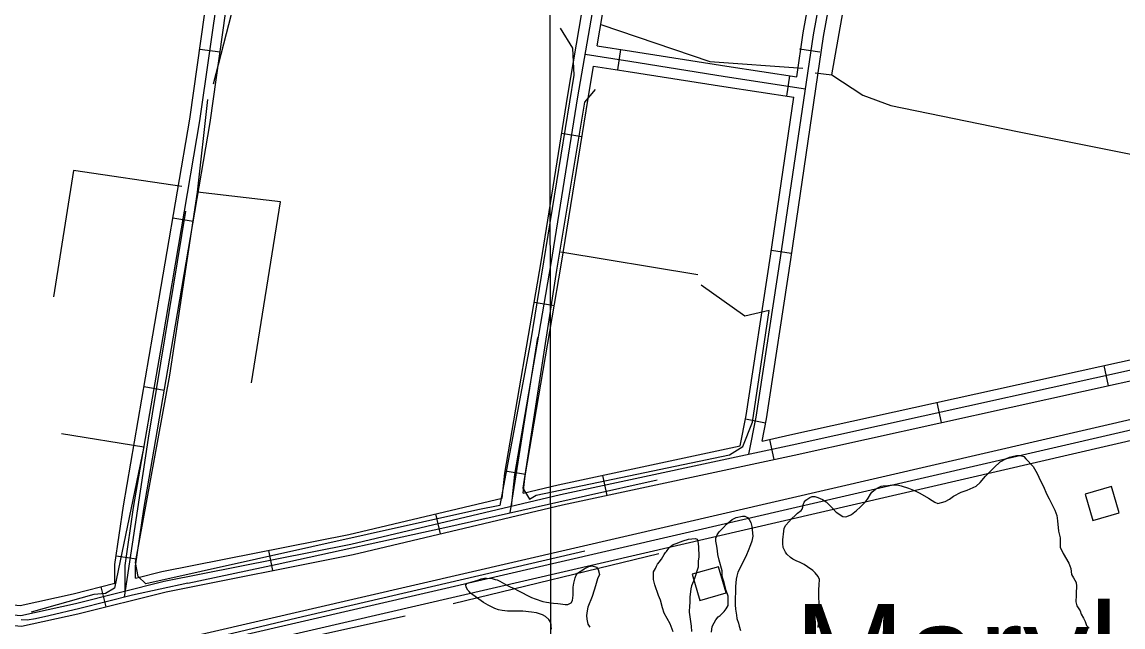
# Model space of a CAD drawing. Extents: x 3313442 to 3351311, y 721974 to 747360.
# Drawn here: x 3327283 to 3328891, y 742600 to 743483 of the extents above; entities that cross this region are included whole.
import ezdxf

# ---------------------------------------------------------------- set-up
doc = ezdxf.new("R2010")
doc.units = 0
for name, color, linetype in [('V-BLDG-OTLN', 7, 'Continuous'), ('V-DTCH-CNTR', 7, 'Continuous'), ('V-GRID-MAJR', 7, 'Continuous'), ('V-ROAD-CNTR', 7, 'Continuous'), ('V-SITE-VEGE', 7, 'Continuous'), ('V-TOPO-GNAM-IDEN', 7, 'Continuous'), ('V-TOPO-SHOR', 7, 'Continuous')]:
    doc.layers.add(name, color=color, linetype=linetype)

msp = doc.modelspace()

# ---------------------------------------------------------------- linework, layer by layer
at = {"layer": 'V-BLDG-OTLN'}
for points in [[(3328874.36021385, 742804.6163636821), (3328835.9582906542, 742793.42238607), (3328847.152268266, 742755.020462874), (3328885.553191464, 742766.2144404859)], [(3328299.9143627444, 742687.6285976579), (3328261.512439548, 742676.4346200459), (3328272.70641716, 742638.0326968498), (3328311.1073403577, 742649.2266744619)]]:
    msp.add_lwpolyline(points, close=True, dxfattribs=at)
at = {"layer": 'V-DTCH-CNTR'}
msp.add_line((3327995.541, 742766.2880000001), (3328036.0500000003, 743022.546), dxfattribs=at)
for points in [[(3327521.324, 743206.954), (3327466.616, 742875.307), (3327431.98, 742643.125)], [(3327524.785, 742663.478), (3327655.165, 742691.438), (3327900.444, 742744.954), (3328105.737, 742791.012), (3328210.64, 742814.508)], [(3327524.785, 742663.478), (3327444.074, 742646.171), (3327366.954, 742626.746), (3327321.724, 742616.057), (3327302.0100000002, 742611.394), (3327290.025, 742609.2540000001), (3327281.323, 742610.21)]]:
    msp.add_lwpolyline(points, dxfattribs=at)
at = {"layer": 'V-GRID-MAJR'}
msp.add_spline([(3328075.066, 727366.2760000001), (3328067.1350000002, 733424.949), (3328059.2, 739486.706), (3328051.265, 745548.495), (3328051.261, 745551.547)], degree=3, dxfattribs=at)
at = {"layer": 'V-ROAD-CNTR'}
for p, q in [((3327542.238878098, 743443.4890859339), (3327571.940818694, 743439.2710943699)), ((3328157.060648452, 743443.0490868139), (3328152.460657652, 743413.403146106)), ((3328418.425125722, 743443.7840853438), (3328448.10606636, 743439.42109407)), ((3328404.0321545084, 743404.3671641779), (3328399.464163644, 743374.7172234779)), ((3328070.9428206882, 743320.6863315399), (3328100.563761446, 743315.935341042)), ((3327503.0719564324, 743197.0295788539), (3327532.64289729, 743191.9755889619)), ((3328377.258208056, 743150.0266728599), (3328406.9391486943, 743145.662681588)), ((3328030.7119011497, 743074.120824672), (3328060.27684202, 743069.033834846)), ((3328862.9842366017, 742981.19701052), (3328869.4532236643, 742951.903069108)), ((3327460.826040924, 742950.65207161), (3327490.3879818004, 742945.5460818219)), ((3328618.86572484, 742927.2891183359), (3328625.3347119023, 742897.995176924)), ((3328339.5022835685, 742903.646165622), (3328368.9332247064, 742897.8291772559)), ((3328374.7902129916, 742873.5502258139), (3328381.1072003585, 742844.2232844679)), ((3327988.318985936, 742827.7413174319), (3328017.8849268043, 742822.654327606)), ((3328130.3967017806, 742820.9053311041), (3328136.713689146, 742791.5783897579)), ((3327886.5271895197, 742764.56744378), (3327893.4351757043, 742735.374502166)), ((3327642.853676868, 742711.370550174), (3327648.695665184, 742681.944609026)), ((3327420.235122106, 742703.5645657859), (3327449.9290627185, 742699.288574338)), ((3327397.8931667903, 742658.25265641), (3327405.1431522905, 742629.141714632))]:
    msp.add_line(p, q, dxfattribs=at)
for points in [[(3327433.0520964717, 742651.551669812), (3327433.35809586, 742689.4545940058), (3327445.537071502, 742774.0184248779), (3327488.56298545, 743023.1039267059), (3327542.518877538, 743338.7912953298), (3327570.055822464, 743532.6639075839), (3327597.083768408, 743699.93057305), (3327640.735681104, 743953.771065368), (3327686.9485886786, 744229.1705145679), (3327749.7144631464, 744612.3937481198), (3327795.269372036, 744876.756219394), (3327826.5873094, 745086.9617989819), (3327852.649257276, 745237.3724981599), (3327880.954200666, 745410.4071520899), (3327904.4411536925, 745554.1408646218)], [(3328344.523273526, 742851.686269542), (3328355.2502520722, 742905.96216099), (3328390.7521810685, 743138.687695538), (3328438.6640852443, 743464.5690437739), (3328494.209974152, 743766.4814399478), (3328555.093852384, 744116.9627389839), (3328597.8587668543, 744386.5601997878), (3328646.368669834, 744677.0996187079), (3328699.886562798, 744997.2229784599), (3328751.2994599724, 745321.4233300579), (3328790.7603810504, 745555.4298620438)], [(3328363.66123525, 742871.1522306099), (3328370.029222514, 742903.3761661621), (3328405.5871513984, 743136.4656999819), (3328453.465055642, 743462.120048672), (3328508.97594462, 743763.84044523), (3328569.8918227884, 744114.503743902), (3328595.788770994, 744277.7694173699)], [(3328414.4171337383, 743402.767167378), (3328423.8631148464, 743467.0180388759), (3328479.444003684, 743769.1224346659), (3328540.29588198, 744119.421734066), (3328566.06083045, 744281.847409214)], [(3327418.1461262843, 742663.296646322), (3327418.3671258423, 742690.5895917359), (3327430.7201011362, 742776.364420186), (3327473.780015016, 743025.6439216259), (3327527.69790718, 743341.1102906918), (3327555.224852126, 743534.914903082), (3327564.435833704, 743591.9237890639)], [(3327448.2080661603, 742670.7836313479), (3327448.349065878, 742688.3195962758), (3327460.3540418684, 742771.67242957), (3327503.345955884, 743020.5639317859), (3327557.3398478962, 743336.472299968), (3327584.886792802, 743530.412912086), (3327594.006774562, 743586.852799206)], [(3327997.804966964, 742775.486421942), (3328002.573957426, 742822.129328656), (3328055.612851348, 743130.382712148), (3328094.6837732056, 743373.9922249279), (3328115.840730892, 743496.758979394), (3328124.5177135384, 743539.16589458)], [(3328122.723717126, 743448.3770761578), (3328130.5827014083, 743493.9809849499), (3328138.1256863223, 743530.8419112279)], [(3327983.9679946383, 742787.62739766), (3327987.7039871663, 742824.1663245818), (3328040.8158809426, 743132.8427072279), (3328079.8868028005, 743376.453220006), (3328101.098760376, 743499.5369738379), (3328103.804754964, 743512.7639473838)], [(3328105.35175187, 743435.893101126), (3328170.438621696, 743425.793121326), (3328310.0613424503, 743403.6691655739), (3328427.060108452, 743385.642201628)], [(3328122.723717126, 743448.3770761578), (3328172.7626170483, 743440.612091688), (3328312.377337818, 743418.4891359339), (3328414.4171337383, 743402.767167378)], [(3328014.8719328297, 742794.9403830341), (3328017.4439276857, 742820.0923327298), (3328070.409821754, 743127.922717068), (3328109.480743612, 743371.5312298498), (3328117.627727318, 743418.8081352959)], [(3328117.627727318, 743418.8081352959), (3328168.114626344, 743410.9741509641), (3328307.745347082, 743388.8491952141), (3328410.053142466, 743373.0852267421)], [(3328331.72129913, 742864.27224437), (3328340.47128163, 742908.548155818), (3328375.917210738, 743140.909691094), (3328410.053142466, 743373.0852267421)], [(3330162.3466378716, 743201.7275694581), (3330059.128844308, 743169.82163327), (3327323.437315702, 742537.2638983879), (3325794.347373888, 742180.2866123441)], [(3330166.776629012, 743187.39659812), (3330063.038836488, 743155.3296622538), (3327326.832308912, 742522.65292761), (3325797.7573670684, 742165.679641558)], [(3329823.146316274, 743084.4648039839), (3327548.826864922, 742558.5878557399)], [(3328363.66123525, 742871.1522306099), (3328404.362153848, 742879.920213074), (3329038.14488628, 743019.8769331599), (3329286.59938937, 743073.5868257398)], [(3329041.346879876, 743005.2229624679), (3328407.5591474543, 742865.2652423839), (3328069.075824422, 742792.3523882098), (3327763.163436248, 742719.960532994), (3327490.005982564, 742665.735641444), (3327360.676241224, 742633.525705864), (3327280.6664012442, 742615.839741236), (3327254.53345351, 742618.194736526), (3327235.254492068, 742632.754707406), (3327204.967552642, 742671.1636305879), (3327138.841684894, 742798.54737582), (3327082.6567972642, 742910.218152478), (3327071.667819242, 742928.7541154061), (3327060.7138411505, 742945.1180826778), (3327047.46886764, 742956.3670601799), (3327039.074884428, 742958.9060551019), (3327021.051920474, 742957.615057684), (3326942.975076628, 742929.8021133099), (3326636.5426894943, 742837.68729754), (3326344.966272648, 742750.6224716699), (3326011.8439388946, 742651.765669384)], [(3326015.7799310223, 742637.2866983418), (3326349.2462640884, 742736.245500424), (3326640.8476808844, 742823.318326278), (3326947.6540672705, 742915.545141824), (3327024.1609142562, 742942.799087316), (3327037.3838878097, 742943.746085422), (3327040.1378823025, 742942.9130870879), (3327049.410863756, 742935.0381028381), (3327058.9748446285, 742920.751131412), (3327069.489823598, 742903.0141668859), (3327125.484711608, 742791.720389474), (3327192.309577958, 742662.9916469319), (3327224.672513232, 742621.9497290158), (3327248.9154647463, 742603.639765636), (3327281.6343993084, 742600.6917715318), (3327364.10823436, 742618.92273507), (3327493.280976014, 742651.0926707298), (3327766.35242987, 742705.3005623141), (3328072.382817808, 742777.720417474), (3328410.75614106, 742850.6102716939), (3329044.5488734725, 742990.568991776)], [(3326464.617033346, 742802.0053689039), (3326632.2376981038, 742852.0562688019), (3326938.2960859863, 742944.059084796), (3327017.9429266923, 742972.4310280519), (3327040.765881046, 742974.0660247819), (3327054.799852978, 742969.8210332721), (3327072.0168185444, 742955.1980625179), (3327084.3607938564, 742936.7570994), (3327095.8237709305, 742917.4221380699), (3327152.1986581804, 742805.3743621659), (3327217.625527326, 742679.335614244), (3327245.8364709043, 742643.559685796), (3327260.151442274, 742632.7497074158), (3327279.69840318, 742630.98771094), (3327357.244248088, 742648.1286766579), (3327418.1461262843, 742663.296646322)], [(3328014.8719328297, 742794.9403830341), (3328065.768831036, 742806.9843589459), (3328331.72129913, 742864.27224437)], [(3327448.2080661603, 742670.7836313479), (3327486.730989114, 742680.3786121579), (3327759.974442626, 742734.620503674), (3327983.9679946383, 742787.62739766)]]:
    msp.add_lwpolyline(points, dxfattribs=at)
at = {"layer": 'V-SITE-VEGE'}
for points in [[(3328522.131, 742793.471), (3328524.099, 742796.33), (3328529.468, 742800.6410000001), (3328532.862, 742802.943), (3328537.681, 742804.973), (3328540.804, 742805.567), (3328547.6240000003, 742806.191), (3328553.592, 742807.0920000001), (3328562.98, 742806.599), (3328566.967, 742805.778), (3328577.519, 742802.4500000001), (3328587.218, 742798.546), (3328594.357, 742794.907), (3328606.93, 742787.6140000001), (3328612.077, 742784.241), (3328616.363, 742781.716), (3328620.361, 742779.758), (3328631.144, 742782.973), (3328637.3710000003, 742786.434), (3328643.595, 742790.4670000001), (3328654.6380000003, 742796.529), (3328663.432, 742799.443), (3328676.47, 742805.237), (3328682.401, 742810.404), (3328690.003, 742819.849), (3328695.93, 742825.584), (3328702.699, 742832.465), (3328711.452, 742840.4990000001), (3328720.7970000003, 742845.408), (3328725.046, 742847.434), (3328729.017, 742848.603), (3328735.548, 742849.7930000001), (3328741.24, 742849.838), (3328746.3680000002, 742848.46), (3328749.241, 742845.068), (3328759.852, 742834.063), (3328765.6210000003, 742823.87), (3328767.9420000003, 742818.485), (3328771.989, 742809.984), (3328774.876, 742804.889), (3328779.515, 742793.836), (3328782.986, 742786.4670000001), (3328791.367, 742770.04), (3328794.273, 742762.385), (3328795.473, 742754.715), (3328797.015, 742739.654), (3328799.37, 742729.719), (3328799.481, 742716.067), (3328803.819, 742707.003), (3328811.896, 742692.8470000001), (3328814.804, 742684.907), (3328815.7260000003, 742676.383), (3328818.611, 742671.285), (3328822.648, 742664.492), (3328823.258, 742659.094), (3328822.771, 742649.138), (3328822.795, 742646.009), (3328822.019, 742636.33), (3328823.772, 742630.657), (3328828.384, 742623.0160000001), (3328829.84, 742618.478), (3328833.306, 742612.248), (3328835.6180000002, 742607.718), (3328837.9420000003, 742601.4770000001), (3328841.67, 742597.809)], [(3328445.486, 742598.8910000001), (3328446.2830000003, 742605.725), (3328446.991, 742623.647), (3328446.75, 742653.791), (3328446.977, 742660.904), (3328447.7660000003, 742668.873), (3328445.74, 742673.122), (3328441.431, 742678.492), (3328437.704, 742682.16), (3328429.985, 742687.2170000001), (3328425.123, 742690.5920000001), (3328418.268, 742694.233), (3328414.559, 742695.626), (3328408.845, 742698.708), (3328405.415, 742700.955), (3328399.973, 742705.745), (3328397.9560000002, 742708.858), (3328394.774, 742715.659), (3328394.159, 742721.343), (3328394.116, 742726.745), (3328395.437, 742739.2710000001), (3328396.254, 742743.828), (3328398.495, 742748.11), (3328407.234, 742757.85), (3328412.0300000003, 742762.4400000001), (3328415.702, 742765.598), (3328420.789, 742769.62), (3328422.481, 742771.625), (3328423.31, 742774.476), (3328423.5640000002, 742778.175), (3328425.242, 742781.886), (3328427.494, 742784.7490000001), (3328433.434, 742788.777), (3328436.835, 742789.942), (3328440.819, 742789.973), (3328445.095, 742788.871), (3328452.228, 742785.799), (3328457.379, 742782.144), (3328466.261, 742773.683), (3328472.004, 742767.187), (3328481.721, 742761.008), (3328485.9960000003, 742760.191), (3328492.232, 742762.8), (3328494.21, 742763.953), (3328501.56, 742769.7000000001), (3328507.2090000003, 742774.58), (3328515.393, 742782.611), (3328518.764, 742787.757), (3328522.131, 742793.471)], [(3328289.685, 742591.9500000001), (3328290.758, 742600.208), (3328293.557, 742605.633), (3328296.367, 742609.921), (3328299.744, 742614.216), (3328302.573, 742616.229), (3328308.497, 742622.248), (3328311.311, 742625.969), (3328312.714, 742628.255), (3328314.113, 742631.112), (3328314.369, 742634.811), (3328314.287, 742644.764), (3328311.096, 742652.702), (3328309.028, 742662.354), (3328308.4420000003, 742664.341), (3328306.701, 742668.877), (3328305.522, 742673.987), (3328305.46, 742681.665), (3328301.0670000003, 742697.272), (3328299.296, 742705.505), (3328298.401, 742710.617), (3328297.492, 742717.7220000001), (3328296.291, 742725.107), (3328296.265, 742729.084), (3328298.21, 742734.223), (3328301.02, 742738.511), (3328307.512, 742744.821), (3328311.742, 742749.689), (3328320.218, 742756.2980000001), (3328325.881, 742759.474), (3328334.966, 742761.537), (3328338.662, 742761.5650000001), (3328342.66, 742759.323), (3328344.6750000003, 742756.495), (3328347.27, 742751.964), (3328348.739, 742746.289), (3328350.273, 742732.365), (3328348.626, 742724.957), (3328346.963, 742719.54), (3328343.6210000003, 742710.697), (3328340.823, 742704.985), (3328337.1920000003, 742696.709), (3328328.5130000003, 742679.576), (3328326.8540000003, 742673.8740000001), (3328326.037, 742669.317), (3328324.986, 742658.5), (3328324.775, 742649.398), (3328324.261, 742642.568), (3328324.345, 742632.046), (3328324.965, 742625.511), (3328326.4560000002, 742616.9890000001), (3328327.069, 742611.875), (3328329.113, 742605.0650000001), (3328330.286, 742600.525), (3328332.041, 742594.567)], [(3328233.936, 742592.64), (3328229.578, 742604.267), (3328220.634, 742619.836), (3328218.2970000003, 742627.495), (3328215.363, 742638.8470000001), (3328212.465, 742645.6510000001), (3328207.22, 742661.252), (3328205.168, 742668.914), (3328205.1040000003, 742676.594), (3328205.362, 742680.008), (3328206.478, 742682.576), (3328207.883, 742684.8640000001), (3328209.278, 742688.2880000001), (3328210.961, 742691.145), (3328213.7770000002, 742694.579), (3328214.9020000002, 742696.296), (3328216.589, 742698.583), (3328220.515, 742705.442), (3328222.768, 742708.3030000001), (3328224.177, 742709.737), (3328227.552, 742714.599), (3328230.094, 742716.894), (3328234.053, 742719.77), (3328238.02, 742721.509), (3328244.543, 742723.835), (3328248.5100000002, 742725.576), (3328256.458, 742727.63), (3328261, 742728.5210000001), (3328266.401, 742728.8470000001), (3328268.967, 742728.015), (3328269.85, 742724.3250000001), (3328271.048, 742716.939), (3328271.169, 742701.866), (3328270.366, 742695.603), (3328270.153, 742686.785), (3328265.723, 742671.677), (3328263.489, 742666.5380000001), (3328260.699, 742659.692), (3328259.599, 742655.133), (3328258.27, 742643.177), (3328258.059, 742634.358), (3328257.803, 742630.942), (3328257.3140000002, 742620.984), (3328260.3200000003, 742600.816), (3328260.668, 742592.855)], [(3327931.063, 742661.023), (3327932.753, 742663.311), (3327935.02, 742664.183), (3327948.6410000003, 742667.988), (3327953.458, 742670.02), (3327958.287, 742670.911), (3327961.13, 742670.933), (3327969.666, 742670.149), (3327973.944, 742669.047), (3327976.511, 742668.213), (3327980.793, 742666.258), (3327991.076, 742660.652), (3327995.93, 742658.416), (3328001.64, 742655.616), (3328006.7800000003, 742652.8150000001), (3328027.057, 742642.456), (3328032.4760000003, 742640.506), (3328043.599, 742636.9), (3328049.0100000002, 742635.806), (3328059.262, 742634.182), (3328065.236, 742633.944), (3328069.2260000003, 742633.125), (3328076.058, 742632.324), (3328080.039, 742632.357), (3328084.8540000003, 742634.671), (3328086.816, 742638.384), (3328087.893, 742645.7880000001), (3328087.7970000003, 742657.732), (3328088.606, 742663.427), (3328090.5330000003, 742671.404), (3328091.924, 742675.113), (3328093.89, 742678.259), (3328101.813, 742683.158), (3328104.078, 742684.313), (3328110.591, 742688.063), (3328115.42, 742688.671), (3328121.9760000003, 742687.0160000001), (3328124.2800000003, 742683.338), (3328126.043, 742676.242), (3328123.536, 742669.68), (3328120.204, 742659.7000000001), (3328118.267, 742653.142), (3328115.494, 742644.3030000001), (3328109.362, 742628.611), (3328107.984, 742623.196), (3328107.472, 742616.082), (3328107.5130000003, 742610.964), (3328109.278, 742603.583), (3328112.1580000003, 742599.339)], [(3328056.153, 742596.331), (3328055.832, 742600.877), (3328055.531, 742603.1510000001), (3328054.0700000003, 742607.691), (3328052.057, 742610.517), (3328047.1890000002, 742614.7440000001), (3328043.187, 742617.2710000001), (3328034.063, 742620.042), (3328026.66, 742621.122), (3328014.132, 742622.7270000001), (3328007.308, 742622.672), (3327997.6380000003, 742622.8790000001), (3327991.666, 742622.83), (3327983.98, 742623.622), (3327978.8510000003, 742624.718), (3327973.148, 742626.664), (3327963.438, 742631.419), (3327956.5810000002, 742635.3470000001), (3327937.988, 742648.85), (3327935.977, 742651.3910000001), (3327933.969, 742653.367), (3327931.373, 742657.8960000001), (3327931.063, 742661.023)]]:
    msp.add_lwpolyline(points, dxfattribs=at)
at = {"layer": 'V-TOPO-SHOR'}
for p, q in [((3327562.0850002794, 743392.8413329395), (3327588.6574880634, 743494.6728000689)), ((3328269.7903880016, 743113.8385417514), (3328069.709930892, 743146.7538953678)), ((3328212.733, 742706.3), (3327912.6720000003, 742633.2930000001)), ((3327842.123, 742615.522), (3327571.179, 742555.5530000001))]:
    msp.add_line(p, q, dxfattribs=at)
for points in [[(3328465.530495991, 743406.065327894), (3328509.497702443, 743653.4283045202), (3328613.9405290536, 744266.1897172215), (3329439.302440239, 744123.1347712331)], [(3328068.6103802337, 743473.9088499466), (3328086.7257135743, 743444.7416637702), (3328088.637054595, 743405.5104035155), (3328025.262314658, 743015.8567158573), (3327980.5102770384, 742776.988150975), (3327948.5454448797, 742770.608027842), (3327463.37619673, 742662.3861394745), (3327452.0841390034, 742673.3365185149), (3327448.501661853, 742693.5661404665), (3327498.6087865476, 742967.1971834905), (3327538.99351585, 743234.7897820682)], [(3328128.0712624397, 743479.4026681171), (3328287.2493231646, 743425.574335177), (3328423.5015897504, 743415.8891970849)], [(3328441.275244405, 743408.9644476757), (3328465.5304959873, 743406.0653278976), (3328511.1418793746, 743376.0118367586), (3328551.942801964, 743360.9343542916), (3328737.0472504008, 743323.2085398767), (3329070.480854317, 743256.3527965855), (3329305.323789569, 743218.0823558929)], [(3328119.715581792, 743384.3944766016), (3328104.2964206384, 743365.8359907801), (3328063.5700126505, 743120.4858289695), (3328014.1462453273, 742802.3699124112), (3328024.2103194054, 742786.165920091), (3328033.932714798, 742792.2043645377), (3328316.362590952, 742850.8534563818), (3328335.8073817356, 742862.9303452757), (3328349.6568805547, 742898.4776545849), (3328373.9763486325, 743061.782818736), (3328338.770718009, 743053.3898807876), (3328274.6008487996, 743098.8625330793)], [(3327617.872229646, 742955.9423830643), (3327660.2697737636, 743220.2941831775), (3327538.99351585, 743234.7897820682), (3327553.9322672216, 743369.814065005)], [(3327515.9662479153, 743242.942515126), (3327357.9146970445, 743266.0339995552), (3327328.683294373, 743081.7143822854)], [(3327340.2528142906, 742882.3172825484), (3327460.3010885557, 742862.5680703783), (3327417.6633395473, 742656.4491688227), (3327404.700145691, 742648.3979095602), (3327387.7113222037, 742646.8282472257), (3327295.842455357, 742621.2062808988)], [(3328104.875, 742710.509), (3327683.819, 742612.559), (3327201.2260000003, 742497.373)]]:
    msp.add_lwpolyline(points, dxfattribs=at)

# ---------------------------------------------------------------- texts
at = {"layer": 'V-TOPO-GNAM-IDEN'}
msp.add_text('Maryland', height=144.999711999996, dxfattribs=at).set_placement((3328410.7851410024, 742488.0259968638))

doc.saveas('drawing.dxf')
